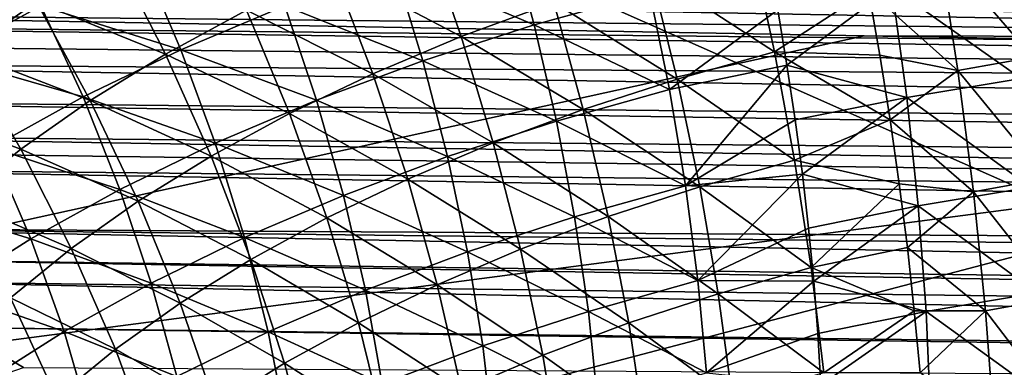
# Model space of a CAD drawing. Header units: metres. Extents: x -109 to 109, y -78 to 121.
# Tile 915 of 1056: x 27 to 38, y -4 to 0. Entities that reach past the tile are written whole.
import ezdxf

# ---------------------------------------------------------------- set-up
doc = ezdxf.new("R2010")
doc.units = ezdxf.units.M
doc.layers.add('solid_508554_SW0001', color=7, linetype='CONTINUOUS')

msp = doc.modelspace()

# ---------------------------------------------------------------- linework, layer by layer
at = {"layer": 'solid_508554_SW0001'}
for points in [[(4.682198, 13.057236, -8.693299), (50.351505, -7.183285, 2.992571), (32.970078, 13.057232, -8.693296)], [(4.682198, 13.057236, -8.693299), (4.682198, -7.183285, 2.992571), (50.351505, -7.183285, 2.992571)], [(50.351505, -7.183285, 2.992571), (34.869118, 11.46491, -7.773969), (32.970078, 13.057232, -8.693296)], [(50.351505, -7.183285, 2.992571), (36.770775, 9.875168, -6.856131), (34.869118, 11.46491, -7.773969)], [(50.351505, -7.183285, 2.992571), (37.230968, 9.509166, -6.64482), (36.770775, 9.875168, -6.856131)], [(50.351505, -7.183285, 2.992571), (37.714027, 9.16053, -6.443535), (37.230968, 9.509166, -6.64482)], [(50.351505, -7.183285, 2.992571), (38.218876, 8.830504, -6.252995), (37.714027, 9.16053, -6.443535)], [(30.25289, 0.746511, -31.161255), (31.298899, 1.183654, -30.425573), (31.720373, -0.024627, -30.355257)], [(30.951246, 0.789859, -26.981323), (32.557449, 0.109321, -26.2215), (32.259495, 1.209326, -26.275627)], [(31.720373, -0.024627, -30.355257), (31.298899, 1.183654, -30.425573), (32.782135, 0.366758, -29.700953)], [(32.259495, 1.209326, -26.275627), (32.557449, 0.109321, -26.2215), (33.88258, 0.477367, -25.607615)], [(37.192753, 0.985275, -27.794519), (38.076778, 1.142027, -27.538673), (38.266415, -0.260427, -27.40554)], [(33.890331, 0.723012, -29.106365), (35.040676, 1.042549, -28.57456), (35.310246, -0.200428, -28.470955)], [(35.310246, -0.200428, -28.470955), (35.040676, 1.042549, -28.57456), (36.385357, 0.503422, -28.061317)], [(26.856363, 0.374727, -33.793762), (27.752207, 0.922027, -32.867256), (28.335228, -0.224281, -32.796124)], [(28.335228, -0.224281, -32.796124), (27.752207, 0.922027, -32.867256), (29.263535, 0.276622, -31.952486)], [(36.385357, 0.503422, -28.061317), (37.192753, 0.985275, -27.794519), (37.40992, -0.413711, -27.652979)], [(37.40992, -0.413711, -27.652979), (37.192753, 0.985275, -27.794519), (38.266415, -0.260427, -27.40554)], [(26.032682, -0.201033, -34.76823), (25.321226, 0.87636, -34.835068), (26.856363, 0.374727, -33.793762)], [(26.908209, 0.326747, -29.576403), (28.51149, -0.174588, -28.607168), (28.062325, 0.880975, -28.636757)], [(28.062325, 0.880975, -28.636757), (28.51149, -0.174588, -28.607168), (29.700022, 0.327974, -27.759575)], [(29.700022, 0.327974, -27.759575), (31.282412, -0.301735, -26.90906), (30.951246, 0.789859, -26.981323)], [(30.951246, 0.789859, -26.981323), (31.282412, -0.301735, -26.90906), (32.557449, 0.109321, -26.2215)], [(16.352985, -8.243653, -0.269029), (15.998173, 0.732994, -5.041996), (50.503654, 0.732994, -5.041996)], [(50.858467, -8.243653, -0.269029), (16.352985, -8.243653, -0.269029), (50.503654, 0.732994, -5.041996)], [(25.254883, 0.735181, -30.584816), (25.828154, -0.264535, -30.578945), (26.908209, 0.326747, -29.576403)], [(29.263535, 0.276622, -31.952486), (30.25289, 0.746511, -31.161255), (30.709293, -0.44945, -31.066225)], [(30.709293, -0.44945, -31.066225), (30.25289, 0.746511, -31.161255), (31.720373, -0.024627, -30.355257)], [(32.782135, 0.366758, -29.700953), (33.890331, 0.723012, -29.106365), (34.194092, -0.512371, -28.986517)], [(34.194092, -0.512371, -28.986517), (33.890331, 0.723012, -29.106365), (35.310246, -0.200428, -28.470955)], [(36.652542, 0.540123, -24.599518), (38.133331, -0.505006, -24.065475), (37.99332, 0.759426, -24.24136)], [(19.365168, 0.600049, 23.812435), (80.814987, -0.504348, 22.077095), (80.836388, 0.258492, 22.427221)], [(19.365168, 0.600049, 23.812435), (20.160786, 0.129449, 23.551237), (80.814987, -0.504348, 22.077095)], [(51.163319, -0.05463, 18.944933), (21.514145, 0.252376, 19.482918), (21.527866, 0.491057, 19.81237)], [(51.167461, 0.208909, 19.227066), (51.163319, -0.05463, 18.944933), (21.527866, 0.491057, 19.81237)], [(32.557449, 0.109321, -26.2215), (34.10714, -0.631139, -25.474899), (33.88258, 0.477367, -25.607615)], [(33.88258, 0.477367, -25.607615), (34.10714, -0.631139, -25.474899), (35.34594, 0.280312, -25.026754)], [(35.310246, -0.200428, -28.470955), (36.385357, 0.503422, -28.061317), (36.515358, -0.237913, -27.982136)], [(35.34594, 0.280312, -25.026754), (35.451385, -0.350053, -24.944752), (36.652542, 0.540123, -24.599518)], [(35.451385, -0.350053, -24.944752), (36.822857, -0.721326, -24.414869), (36.652542, 0.540123, -24.599518)], [(36.515358, -0.237913, -27.982136), (36.385357, 0.503422, -28.061317), (37.40992, -0.413711, -27.652979)], [(36.652542, 0.540123, -24.599518), (36.822857, -0.721326, -24.414869), (38.133331, -0.505006, -24.065475)], [(26.032682, -0.201033, -34.76823), (26.856363, 0.374727, -33.793762), (27.472296, -0.754358, -33.689041)], [(27.472296, -0.754358, -33.689041), (26.856363, 0.374727, -33.793762), (28.335228, -0.224281, -32.796124)], [(31.720373, -0.024627, -30.355257), (32.782135, 0.366758, -29.700953), (33.118958, -0.859982, -29.562933)], [(33.118958, -0.859982, -29.562933), (32.782135, 0.366758, -29.700953), (34.194092, -0.512371, -28.986517)], [(21.514145, 0.252376, 19.482918), (36.336609, -0.013959, 19.056692), (11.499606, -5.473651, 10.319358)], [(36.336609, -0.013959, 19.056692), (21.514145, 0.252376, 19.482918), (51.163319, -0.05463, 18.944933)], [(25.828154, -0.264535, -30.578945), (27.390541, -0.715639, -29.520081), (26.908209, 0.326747, -29.576403)], [(26.908209, 0.326747, -29.576403), (27.390541, -0.715639, -29.520081), (28.51149, -0.174588, -28.607168)], [(28.335228, -0.224281, -32.796124), (29.263535, 0.276622, -31.952486), (29.753136, -0.906006, -31.830801)], [(28.51149, -0.174588, -28.607168), (30.063112, -0.754195, -27.667261), (29.700022, 0.327974, -27.759575)], [(29.753136, -0.906006, -31.830801), (29.263535, 0.276622, -31.952486), (30.709293, -0.44945, -31.066225)], [(29.700022, 0.327974, -27.759575), (30.063112, -0.754195, -27.667261), (31.282412, -0.301735, -26.90906)], [(34.10714, -0.631139, -25.474899), (35.451385, -0.350053, -24.944752), (35.34594, 0.280312, -25.026754)], [(20.160786, 0.129449, 23.551237), (80.807899, -0.741484, 21.95208), (80.814987, -0.504348, 22.077095)], [(20.160786, 0.129449, 23.551237), (20.537638, -0.094845, 23.415989), (80.807899, -0.741484, 21.95208)], [(31.282412, -0.301735, -26.90906), (32.811039, -0.993211, -26.07482), (32.557449, 0.109321, -26.2215)], [(32.557449, 0.109321, -26.2215), (32.811039, -0.993211, -26.07482), (34.10714, -0.631139, -25.474899)], [(36.336609, -0.013959, 19.056692), (51.15913, -0.279357, 18.631968), (11.499606, -5.473651, 10.319358)], [(20.537638, -0.094845, 23.415989), (20.913836, -0.319681, 23.273031), (80.807899, -0.741484, 21.95208)], [(30.709293, -0.44945, -31.066225), (31.720373, -0.024627, -30.355257), (32.088989, -1.241738, -30.197203)], [(32.088989, -1.241738, -30.197203), (31.720373, -0.024627, -30.355257), (33.118958, -0.859982, -29.562933)], [(51.163319, -0.05463, 18.944933), (51.15913, -0.279357, 18.631968), (36.336609, -0.013959, 19.056692)], [(25.284422, -0.80308, -35.786633), (26.032682, -0.201033, -34.76823), (26.679113, -1.31196, -34.628067)], [(26.679113, -1.31196, -34.628067), (26.032682, -0.201033, -34.76823), (27.472296, -0.754358, -33.689041)], [(27.390541, -0.715639, -29.520081), (28.905077, -1.246371, -28.492949), (28.51149, -0.174588, -28.607168)], [(27.472296, -0.754358, -33.689041), (28.335228, -0.224281, -32.796124), (28.856146, -1.392627, -32.645931)], [(28.856146, -1.392627, -32.645931), (28.335228, -0.224281, -32.796124), (29.753136, -0.906006, -31.830801)], [(28.51149, -0.174588, -28.607168), (28.905077, -1.246371, -28.492949), (30.063112, -0.754195, -27.667261)], [(34.194092, -0.512371, -28.986517), (35.310246, -0.200428, -28.470955), (35.539619, -1.43984, -28.27231)], [(35.310246, -0.200428, -28.470955), (36.515358, -0.237913, -27.982136), (36.632973, -0.976849, -27.868752)], [(35.539619, -1.43984, -28.27231), (35.310246, -0.200428, -28.470955), (36.632973, -0.976849, -27.868752)], [(51.15913, -0.279357, 18.631968), (51.501217, -5.473651, 10.319358), (11.499606, -5.473651, 10.319358)], [(20.913836, -0.319681, 23.273031), (80.788795, -1.346013, 21.595257), (80.807899, -0.741484, 21.95208)], [(20.913836, -0.319681, 23.273031), (21.624548, -0.746503, 22.98), (80.788795, -1.346013, 21.595257)], [(25.828154, -0.264535, -30.578945), (26.341749, -1.292786, -30.493984), (27.390541, -0.715639, -29.520081)], [(30.063112, -0.754195, -27.667261), (31.56407, -1.397394, -26.746727), (31.282412, -0.301735, -26.90906)], [(31.282412, -0.301735, -26.90906), (31.56407, -1.397394, -26.746727), (32.811039, -0.993211, -26.07482)], [(36.632973, -0.976849, -27.868752), (36.515358, -0.237913, -27.982136), (37.40992, -0.413711, -27.652979)], [(37.40992, -0.413711, -27.652979), (38.266415, -0.260427, -27.40554), (38.422245, -1.64991, -27.14913)], [(29.753136, -0.906006, -31.830801), (30.709293, -0.44945, -31.066225), (31.108318, -1.656003, -30.886347)], [(31.108318, -1.656003, -30.886347), (30.709293, -0.44945, -31.066225), (32.088989, -1.241738, -30.197203)], [(34.10714, -0.631139, -25.474899), (34.290691, -1.731942, -25.248083), (35.451385, -0.350053, -24.944752)], [(34.290691, -1.731942, -25.248083), (35.545471, -0.977437, -24.831858), (35.451385, -0.350053, -24.944752)], [(35.451385, -0.350053, -24.944752), (35.545471, -0.977437, -24.831858), (36.822857, -0.721326, -24.414869)], [(36.632973, -0.976849, -27.868752), (37.40992, -0.413711, -27.652979), (37.588081, -1.800549, -27.389494)], [(37.588081, -1.800549, -27.389494), (37.40992, -0.413711, -27.652979), (38.422245, -1.64991, -27.14913)], [(33.118958, -0.859982, -29.562933), (34.194092, -0.512371, -28.986517), (34.452305, -1.745558, -28.773882)], [(34.452305, -1.745558, -28.773882), (34.194092, -0.512371, -28.986517), (35.539619, -1.43984, -28.27231)], [(36.822857, -0.721326, -24.414869), (38.241703, -1.748887, -23.764271), (38.133331, -0.505006, -24.065475)], [(32.811039, -0.993211, -26.07482), (34.290691, -1.731942, -25.248083), (34.10714, -0.631139, -25.474899)], [(21.624548, -0.746503, 22.98), (80.777435, -1.683374, 21.37031), (80.788795, -1.346013, 21.595257)], [(21.624548, -0.746503, 22.98), (22.293085, -1.15027, 22.674442), (80.777435, -1.683374, 21.37031)], [(26.341749, -1.292786, -30.493984), (27.813076, -1.776145, -29.382181), (27.390541, -0.715639, -29.520081)], [(26.679113, -1.31196, -34.628067), (27.472296, -0.754358, -33.689041), (28.02252, -1.907523, -33.508591)], [(27.390541, -0.715639, -29.520081), (27.813076, -1.776145, -29.382181), (28.905077, -1.246371, -28.492949)], [(28.02252, -1.907523, -33.508591), (27.472296, -0.754358, -33.689041), (28.856146, -1.392627, -32.645931)], [(28.905077, -1.246371, -28.492949), (30.371758, -1.842128, -27.487635), (30.063112, -0.754195, -27.667261)], [(30.063112, -0.754195, -27.667261), (30.371758, -1.842128, -27.487635), (31.56407, -1.397394, -26.746727)], [(35.545471, -0.977437, -24.831858), (35.628036, -1.600255, -24.688564), (36.822857, -0.721326, -24.414869)], [(35.628036, -1.600255, -24.688564), (36.954288, -1.963266, -24.106573), (36.822857, -0.721326, -24.414869)], [(36.822857, -0.721326, -24.414869), (36.954288, -1.963266, -24.106573), (38.241703, -1.748887, -23.764271)], [(25.958828, -1.895007, -35.609291), (25.284422, -0.80308, -35.786633), (26.679113, -1.31196, -34.628067)], [(32.088989, -1.241738, -30.197203), (33.118958, -0.859982, -29.562933), (33.40506, -2.086062, -29.33466)], [(33.40506, -2.086062, -29.33466), (33.118958, -0.859982, -29.562933), (34.452305, -1.745558, -28.773882)], [(28.856146, -1.392627, -32.645931), (29.753136, -0.906006, -31.830801), (30.181057, -2.101125, -31.627388)], [(30.181057, -2.101125, -31.627388), (29.753136, -0.906006, -31.830801), (31.108318, -1.656003, -30.886347)], [(31.56407, -1.397394, -26.746727), (33.01804, -2.089463, -25.836357), (32.811039, -0.993211, -26.07482)], [(32.811039, -0.993211, -26.07482), (33.01804, -2.089463, -25.836357), (34.290691, -1.731942, -25.248083)], [(34.290691, -1.731942, -25.248083), (35.628036, -1.600255, -24.688564), (35.545471, -0.977437, -24.831858)], [(35.539619, -1.43984, -28.27231), (36.632973, -0.976849, -27.868752), (36.737999, -1.711738, -27.721582)], [(36.737999, -1.711738, -27.721582), (36.632973, -0.976849, -27.868752), (37.588081, -1.800549, -27.389494)], [(22.293085, -1.15027, 22.674442), (80.761269, -2.137419, 21.034967), (80.777435, -1.683374, 21.37031)], [(22.293085, -1.15027, 22.674442), (22.579391, -1.323777, 22.533909), (80.761269, -2.137419, 21.034967)], [(22.579391, -1.323777, 22.533909), (22.919664, -1.530367, 22.35878), (80.761269, -2.137419, 21.034967)], [(25.36969, -1.903635, -31.524548), (26.791567, -2.341189, -30.330713), (26.341749, -1.292786, -30.493984)], [(25.958828, -1.895007, -35.609291), (26.679113, -1.31196, -34.628067), (27.256485, -2.449121, -34.41568)], [(26.341749, -1.292786, -30.493984), (26.791567, -2.341189, -30.330713), (27.813076, -1.776145, -29.382181)], [(27.256485, -2.449121, -34.41568), (26.679113, -1.31196, -34.628067), (28.02252, -1.907523, -33.508591)], [(27.813076, -1.776145, -29.382181), (29.239502, -2.325774, -28.294439), (28.905077, -1.246371, -28.492949)], [(28.905077, -1.246371, -28.492949), (29.239502, -2.325774, -28.294439), (30.371758, -1.842128, -27.487635)], [(31.108318, -1.656003, -30.886347), (32.088989, -1.241738, -30.197203), (32.401924, -2.459883, -29.951696)], [(32.401924, -2.459883, -29.951696), (32.088989, -1.241738, -30.197203), (33.40506, -2.086062, -29.33466)], [(28.02252, -1.907523, -33.508591), (28.856146, -1.392627, -32.645931), (29.311325, -2.57549, -32.417347)], [(29.311325, -2.57549, -32.417347), (28.856146, -1.392627, -32.645931), (30.181057, -2.101125, -31.627388)], [(30.371758, -1.842128, -27.487635), (31.793755, -2.48837, -26.495234), (31.56407, -1.397394, -26.746727)], [(31.56407, -1.397394, -26.746727), (31.793755, -2.48837, -26.495234), (33.01804, -2.089463, -25.836357)], [(34.452305, -1.745558, -28.773882), (35.539619, -1.43984, -28.27231), (35.727486, -2.667809, -27.980253)], [(35.727486, -2.667809, -27.980253), (35.539619, -1.43984, -28.27231), (36.737999, -1.711738, -27.721582)], [(22.919664, -1.530367, 22.35878), (80.745361, -2.555794, 20.688955), (80.761269, -2.137419, 21.034967)], [(22.919664, -1.530367, 22.35878), (24.056143, -2.221804, 21.703217), (80.745361, -2.555794, 20.688955)], [(30.181057, -2.101125, -31.627388), (31.108318, -1.656003, -30.886347), (31.446907, -2.865434, -30.622074)], [(31.446907, -2.865434, -30.622074), (31.108318, -1.656003, -30.886347), (32.401924, -2.459883, -29.951696)], [(34.290691, -1.731942, -25.248083), (34.432117, -2.816317, -24.929779), (35.628036, -1.600255, -24.688564)], [(34.432117, -2.816317, -24.929779), (35.698914, -2.216922, -24.515381), (35.628036, -1.600255, -24.688564)], [(35.628036, -1.600255, -24.688564), (35.698914, -2.216922, -24.515381), (36.954288, -1.963266, -24.106573)], [(37.588081, -1.800549, -27.389494), (38.422245, -1.64991, -27.14913), (38.543308, -3.015433, -26.772545)], [(26.791567, -2.341189, -30.330713), (28.171963, -2.846273, -29.163258), (27.813076, -1.776145, -29.382181)], [(27.813076, -1.776145, -29.382181), (28.171963, -2.846273, -29.163258), (29.239502, -2.325774, -28.294439)], [(33.01804, -2.089463, -25.836357), (34.432117, -2.816317, -24.929779), (34.290691, -1.731942, -25.248083)], [(33.40506, -2.086062, -29.33466), (34.452305, -1.745558, -28.773882), (34.663502, -2.968707, -28.470167)], [(34.663502, -2.968707, -28.470167), (34.452305, -1.745558, -28.773882), (35.727486, -2.667809, -27.980253)], [(35.727486, -2.667809, -27.980253), (36.737999, -1.711738, -27.721582), (36.830269, -2.440945, -27.541153)], [(36.830269, -2.440945, -27.541153), (36.737999, -1.711738, -27.721582), (37.588081, -1.800549, -27.389494)], [(36.830269, -2.440945, -27.541153), (37.588081, -1.800549, -27.389494), (37.726139, -3.164266, -27.007212)], [(36.954288, -1.963266, -24.106573), (38.317505, -2.95948, -23.341644), (38.241703, -1.748887, -23.764271)], [(37.726139, -3.164266, -27.007212), (37.588081, -1.800549, -27.389494), (38.543308, -3.015433, -26.772545)], [(25.36969, -1.903635, -31.524548), (25.845011, -2.939178, -31.334301), (26.791567, -2.341189, -30.330713)], [(26.561083, -3.015424, -35.363388), (25.958828, -1.895007, -35.609291), (27.256485, -2.449121, -34.41568)], [(27.256485, -2.449121, -34.41568), (28.02252, -1.907523, -33.508591), (28.503191, -3.077356, -33.253281)], [(28.503191, -3.077356, -33.253281), (28.02252, -1.907523, -33.508591), (29.311325, -2.57549, -32.417347)], [(29.239502, -2.325774, -28.294439), (30.623253, -2.927146, -27.22176), (30.371758, -1.842128, -27.487635)], [(30.371758, -1.842128, -27.487635), (30.623253, -2.927146, -27.22176), (31.793755, -2.48837, -26.495234)], [(35.698914, -2.216922, -24.515381), (35.757946, -2.825851, -24.312813), (36.954288, -1.963266, -24.106573)], [(35.757946, -2.825851, -24.312813), (37.045723, -3.172974, -23.678589), (36.954288, -1.963266, -24.106573)], [(36.954288, -1.963266, -24.106573), (37.045723, -3.172974, -23.678589), (38.317505, -2.95948, -23.341644)], [(29.311325, -2.57549, -32.417347), (30.181057, -2.101125, -31.627388), (30.544018, -3.301107, -31.342878)], [(30.544018, -3.301107, -31.342878), (30.181057, -2.101125, -31.627388), (31.446907, -2.865434, -30.622074)], [(31.793755, -2.48837, -26.495234), (33.1772, -3.170731, -25.508802), (33.01804, -2.089463, -25.836357)], [(32.401924, -2.459883, -29.951696), (33.40506, -2.086062, -29.33466), (33.638824, -3.303678, -29.017931)], [(33.01804, -2.089463, -25.836357), (33.1772, -3.170731, -25.508802), (34.432117, -2.816317, -24.929779)], [(33.638824, -3.303678, -29.017931), (33.40506, -2.086062, -29.33466), (34.663502, -2.968707, -28.470167)], [(24.056143, -2.221804, 21.703217), (80.732651, -2.871363, 20.401348), (80.745361, -2.555794, 20.688955)], [(24.056143, -2.221804, 21.703217), (80.712067, -3.348359, 19.916126), (80.732651, -2.871363, 20.401348)], [(24.056143, -2.221804, 21.703217), (24.634529, -2.573519, 21.321756), (80.712067, -3.348359, 19.916126)], [(34.432117, -2.816317, -24.929779), (35.757946, -2.825851, -24.312813), (35.698914, -2.216922, -24.515381)], [(25.845011, -2.939178, -31.334301), (27.173504, -3.401358, -30.089914), (26.791567, -2.341189, -30.330713)], [(26.791567, -2.341189, -30.330713), (27.173504, -3.401358, -30.089914), (28.171963, -2.846273, -29.163258)], [(28.171963, -2.846273, -29.163258), (29.511831, -3.404194, -28.012865), (29.239502, -2.325774, -28.294439)], [(29.239502, -2.325774, -28.294439), (29.511831, -3.404194, -28.012865), (30.623253, -2.927146, -27.22176)], [(26.561083, -3.015424, -35.363388), (27.256485, -2.449121, -34.41568), (27.760763, -3.605215, -34.132153)], [(27.760763, -3.605215, -34.132153), (27.256485, -2.449121, -34.41568), (28.503191, -3.077356, -33.253281)], [(31.446907, -2.865434, -30.622074), (32.401924, -2.459883, -29.951696), (32.657391, -3.671302, -29.620638)], [(32.657391, -3.671302, -29.620638), (32.401924, -2.459883, -29.951696), (33.638824, -3.303678, -29.017931)], [(35.727486, -2.667809, -27.980253), (36.830269, -2.440945, -27.541153), (36.909622, -3.162833, -27.32799)], [(36.909622, -3.162833, -27.32799), (36.830269, -2.440945, -27.541153), (37.726139, -3.164266, -27.007212)], [(24.634529, -2.573519, 21.321756), (80.703201, -3.541171, 19.700146), (80.712067, -3.348359, 19.916126)], [(24.634529, -2.573519, 21.321756), (25.053471, -2.827595, 21.021948), (80.703201, -3.541171, 19.700146)], [(28.503191, -3.077356, -33.253281), (29.311325, -2.57549, -32.417347), (29.697268, -3.76534, -32.111191)], [(29.697268, -3.76534, -32.111191), (29.311325, -2.57549, -32.417347), (30.544018, -3.301107, -31.342878)], [(30.623253, -2.927146, -27.22176), (31.970078, -3.565989, -26.157352), (31.793755, -2.48837, -26.495234)], [(31.793755, -2.48837, -26.495234), (31.970078, -3.565989, -26.157352), (33.1772, -3.170731, -25.508802)], [(34.663502, -2.968707, -28.470167), (35.727486, -2.667809, -27.980253), (35.87294, -3.87652, -27.597332)], [(35.87294, -3.87652, -27.597332), (35.727486, -2.667809, -27.980253), (36.909622, -3.162833, -27.32799)], [(33.1772, -3.170731, -25.508802), (34.530407, -3.875553, -24.522837), (34.432117, -2.816317, -24.929779)], [(34.432117, -2.816317, -24.929779), (34.530407, -3.875553, -24.522837), (35.757946, -2.825851, -24.312813)], [(25.053471, -2.827595, 21.021948), (80.677933, -4.051526, 19.061102), (80.703201, -3.541171, 19.700146)], [(25.053471, -2.827595, 21.021948), (25.931858, -3.355873, 20.318785), (80.677933, -4.051526, 19.061102)], [(27.173504, -3.401358, -30.089914), (28.46406, -3.917503, -28.864714), (28.171963, -2.846273, -29.163258)], [(28.171963, -2.846273, -29.163258), (28.46406, -3.917503, -28.864714), (29.511831, -3.404194, -28.012865)], [(29.511831, -3.404194, -28.012865), (30.816078, -4.000608, -26.872498), (30.623253, -2.927146, -27.22176)], [(30.544018, -3.301107, -31.342878), (31.446907, -2.865434, -30.622074), (31.723133, -4.07003, -30.275414)], [(30.623253, -2.927146, -27.22176), (30.816078, -4.000608, -26.872498), (31.970078, -3.565989, -26.157352)], [(31.723133, -4.07003, -30.275414), (31.446907, -2.865434, -30.622074), (32.657391, -3.671302, -29.620638)], [(34.530407, -3.875553, -24.522837), (35.804974, -3.425459, -24.081369), (35.757946, -2.825851, -24.312813)], [(35.757946, -2.825851, -24.312813), (35.804974, -3.425459, -24.081369), (37.045723, -3.172974, -23.678589)], [(25.845011, -2.939178, -31.334301), (26.24848, -3.988761, -31.070238), (27.173504, -3.401358, -30.089914)], [(25.938211, -3.604081, -36.347191), (26.561083, -3.015424, -35.363388), (27.086979, -4.157146, -35.050247)], [(27.086979, -4.157146, -35.050247), (26.561083, -3.015424, -35.363388), (27.760763, -3.605215, -34.132153)], [(33.638824, -3.303678, -29.017931), (34.663502, -2.968707, -28.470167), (34.826656, -4.174024, -28.077978)], [(34.826656, -4.174024, -28.077978), (34.663502, -2.968707, -28.470167), (35.87294, -3.87652, -27.597332)], [(37.045723, -3.172974, -23.678589), (38.359814, -4.12402, -22.80147), (38.317505, -2.95948, -23.341644)], [(37.726139, -3.164266, -27.007212), (38.543308, -3.015433, -26.772545), (38.628731, -4.346039, -26.279184)], [(27.760763, -3.605215, -34.132153), (28.503191, -3.077356, -33.253281), (28.910622, -4.256429, -32.924137)], [(28.910622, -4.256429, -32.924137), (28.503191, -3.077356, -33.253281), (29.697268, -3.76534, -32.111191)], [(31.970078, -3.565989, -26.157352), (33.28738, -4.228327, -25.095068), (33.1772, -3.170731, -25.508802)], [(33.1772, -3.170731, -25.508802), (33.28738, -4.228327, -25.095068), (34.530407, -3.875553, -24.522837)], [(35.804974, -3.425459, -24.081369), (35.839832, -4.014161, -23.821554), (37.045723, -3.172974, -23.678589)], [(35.839832, -4.014161, -23.821554), (37.096031, -4.337709, -23.134848), (37.045723, -3.172974, -23.678589)], [(35.87294, -3.87652, -27.597332), (36.909622, -3.162833, -27.32799), (36.975883, -3.875767, -27.082611)], [(36.975883, -3.875767, -27.082611), (36.909622, -3.162833, -27.32799), (37.726139, -3.164266, -27.007212)], [(36.975883, -3.875767, -27.082611), (37.726139, -3.164266, -27.007212), (37.823105, -4.493913, -26.509573)], [(37.045723, -3.172974, -23.678589), (37.096031, -4.337709, -23.134848), (38.359814, -4.12402, -22.80147)], [(37.823105, -4.493913, -26.509573), (37.726139, -3.164266, -27.007212), (38.628731, -4.346039, -26.279184)], [(25.931858, -3.355873, 20.318785), (26.137363, -4.011518, 19.335222), (26.709761, -3.814027, 19.593912)], [(25.931858, -3.355873, 20.318785), (26.709761, -3.814027, 19.593912), (80.67321, -4.140594, 18.937866)], [(25.931858, -3.355873, 20.318785), (80.67321, -4.140594, 18.937866), (80.677933, -4.051526, 19.061102)], [(29.697268, -3.76534, -32.111191), (30.544018, -3.301107, -31.342878), (30.839956, -4.498294, -30.979397)], [(30.839956, -4.498294, -30.979397), (30.544018, -3.301107, -31.342878), (31.723133, -4.07003, -30.275414)], [(32.657391, -3.671302, -29.620638), (33.638824, -3.303678, -29.017931), (33.819111, -4.505062, -28.615417)], [(33.819111, -4.505062, -28.615417), (33.638824, -3.303678, -29.017931), (34.826656, -4.174024, -28.077978)], [(26.24848, -3.988761, -31.070238), (27.484213, -4.46486, -29.773184), (27.173504, -3.401358, -30.089914)], [(27.173504, -3.401358, -30.089914), (27.484213, -4.46486, -29.773184), (28.46406, -3.917503, -28.864714)], [(28.46406, -3.917503, -28.864714), (29.720423, -4.473024, -27.651188), (29.511831, -3.404194, -28.012865)], [(29.511831, -3.404194, -28.012865), (29.720423, -4.473024, -27.651188), (30.816078, -4.000608, -26.872498)], [(34.530407, -3.875553, -24.522837), (35.839832, -4.014161, -23.821554), (35.804974, -3.425459, -24.081369)], [(26.483665, -4.730893, -36.003128), (25.938211, -3.604081, -36.347191), (27.086979, -4.157146, -35.050247)], [(27.086979, -4.157146, -35.050247), (27.760763, -3.605215, -34.132153), (28.188072, -4.772922, -33.778736)], [(28.188072, -4.772922, -33.778736), (27.760763, -3.605215, -34.132153), (28.910622, -4.256429, -32.924137)], [(30.816078, -4.000608, -26.872498), (32.091774, -4.621587, -25.736073), (31.970078, -3.565989, -26.157352)], [(31.970078, -3.565989, -26.157352), (32.091774, -4.621587, -25.736073), (33.28738, -4.228327, -25.095068)], [(31.723133, -4.07003, -30.275414), (32.657391, -3.671302, -29.620638), (32.854168, -4.868253, -29.206764)], [(32.854168, -4.868253, -29.206764), (32.657391, -3.671302, -29.620638), (33.819111, -4.505062, -28.615417)], [(28.910622, -4.256429, -32.924137), (29.697268, -3.76534, -32.111191), (30.011786, -4.954575, -31.729713)], [(30.011786, -4.954575, -31.729713), (29.697268, -3.76534, -32.111191), (30.839956, -4.498294, -30.979397)]]:
    msp.add_3dface(points, dxfattribs=at)

doc.saveas('drawing.dxf')
